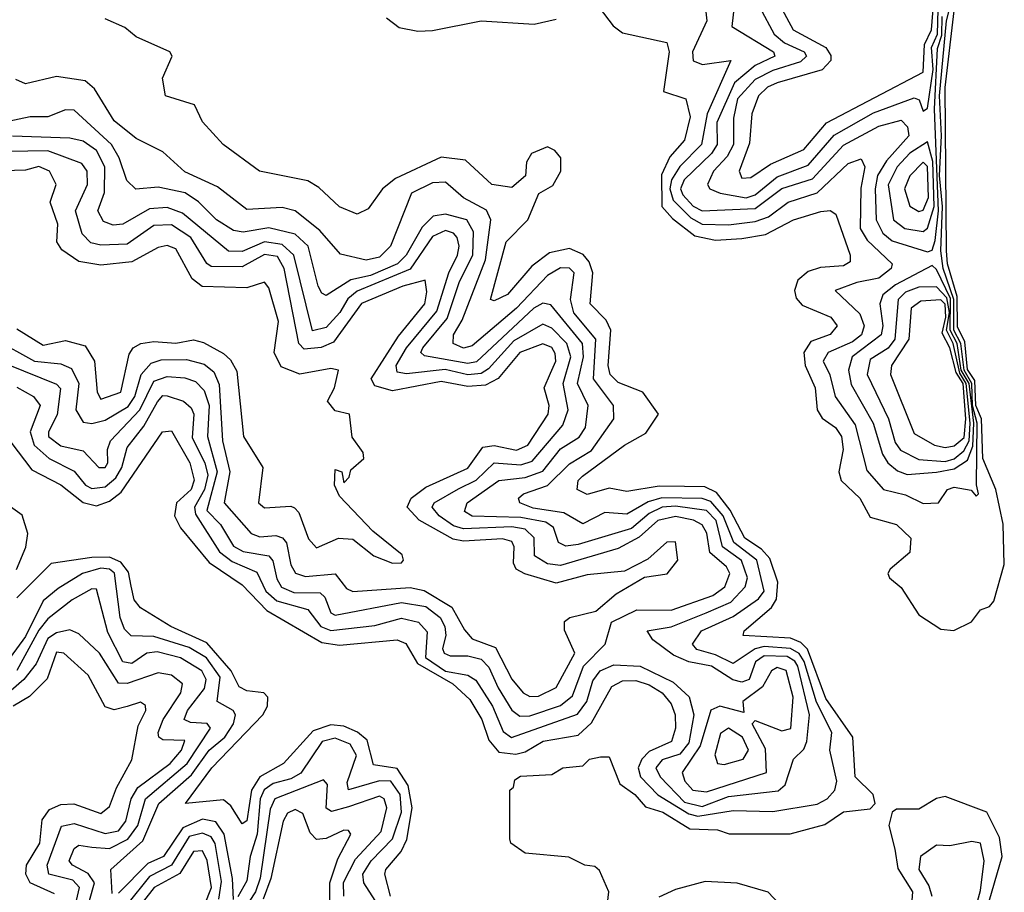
# Model space of a CAD drawing. Extents: x 2494106 to 2685573, y 758056 to 915185.
# Tile 491 of 507: x 2660432 to 2662658, y 882634 to 884608. Entities that reach past the tile are written whole.
import ezdxf

# ---------------------------------------------------------------- set-up
doc = ezdxf.new("R2010")
doc.units = 0

msp = doc.modelspace()

# ---------------------------------------------------------------- linework, layer by layer
at = {"layer": '0CON05XD'}
for points in [[(2662512.2, 884435), (2662528.1, 884605), (2662547.9, 884685)], [(2662048.6, 884645), (2662042.1, 884592.1), (2662136.7, 884535), (2662139.2, 884525), (2662095, 884504.1), (2662047.9, 884465), (2662008.4, 884375), (2662009.4, 884325), (2661996.4, 884305), (2661934.2, 884245), (2661926.2, 884225), (2661931.2, 884211.2), (2661955, 884185.9), (2661975, 884175.2), (2662095, 884180.3), (2662155, 884225.8), (2662225, 884247.8), (2662295, 884324), (2662375, 884366.4), (2662425, 884380), (2662439.4, 884365), (2662442.3, 884345), (2662391.9, 884288.1), (2662371.9, 884255), (2662366.3, 884225), (2662368.6, 884155), (2662383.5, 884125), (2662405, 884107.6), (2662485, 884082.1)], [(2661742.5, 884635), (2661773.8, 884593.8), (2661795, 884577.5), (2661895, 884555.8), (2661900.4, 884535), (2661887.8, 884445), (2661938.2, 884428.2), (2661948.1, 884388.1), (2661935.3, 884335), (2661902.3, 884297.7), (2661883.4, 884256.6), (2661883.9, 884185), (2661907.9, 884157.9), (2661958.5, 884118.5), (2662005, 884108.5), (2662065, 884112.5), (2662118.6, 884121.4), (2662181.9, 884155), (2662243.6, 884173.6), (2662265, 884175.6), (2662277.5, 884167.5), (2662309.6, 884075), (2662309.8, 884060.2), (2662295, 884050.6), (2662242.9, 884047.1), (2662215, 884037.7), (2662191.6, 884018.4), (2662184.3, 883995), (2662187.8, 883977.8), (2662201.5, 883961.5), (2662266.5, 883935), (2662280.4, 883915), (2662265, 883895.4), (2662220.6, 883879.4), (2662204.8, 883855), (2662208, 883825), (2662230.7, 883775), (2662235.3, 883725), (2662246.4, 883706.4), (2662276.9, 883685), (2662290.3, 883665), (2662294.3, 883635), (2662284.1, 883585), (2662289.3, 883565), (2662331.8, 883525), (2662355, 883482.5), (2662415, 883465.8), (2662447, 883435), (2662445, 883402.5), (2662400.4, 883365), (2662394.7, 883355), (2662399.2, 883345), (2662425, 883323.1), (2662465, 883261.1), (2662515, 883228.9), (2662544.3, 883225.7), (2662584.2, 883245.8), (2662605, 883272.5), (2662625, 883280), (2662635, 883292.5), (2662658.5, 883375), (2662656.2, 883466.2), (2662639.6, 883545), (2662610.3, 883615), (2662606.6, 883705), (2662594.3, 883735), (2662591.8, 883791.8), (2662575, 883816.2), (2662569, 883879), (2662552.9, 883912.9), (2662551.8, 883981.8), (2662530, 884055), (2662527.4, 884085), (2662525, 884454), (2662545, 884627.3)], [(2661983.3, 884625), (2661985.9, 884605), (2661953.2, 884535), (2661955, 884514.4), (2661975.9, 884505.9), (2662040, 884515), (2661986.3, 884395), (2661973.7, 884325), (2661924.5, 884275.5), (2661905.9, 884245), (2661901.8, 884225), (2661909.2, 884199.2), (2661949.2, 884159.2), (2661975, 884145.4), (2662035, 884143.8), (2662095, 884151.4), (2662125, 884162), (2662170, 884195), (2662235, 884215.6), (2662305, 884282), (2662335, 884292.9), (2662343.1, 884275), (2662333.7, 884226.3), (2662332.4, 884135), (2662348.5, 884108.5), (2662404.5, 884055), (2662402.7, 884045), (2662375, 884023), (2662325, 884013.3), (2662276.2, 883995), (2662332.1, 883942.1), (2662341.9, 883915), (2662335.7, 883895), (2662315, 883878.8), (2662260.4, 883855), (2662248.7, 883835), (2662264.2, 883804.2), (2662275.8, 883755), (2662321.5, 883691.5), (2662347.8, 883587.8), (2662385, 883544.6), (2662435, 883532.5), (2662475, 883513.3), (2662510, 883515), (2662530, 883545), (2662545, 883550), (2662583.6, 883543.6), (2662595, 883530), (2662600, 883535), (2662595.4, 883555.5), (2662597.1, 883695), (2662586.9, 883735), (2662584.7, 883785), (2662567.8, 883815), (2662559.8, 883875), (2662544.1, 883905), (2662544.3, 883974.3), (2662520.2, 884045), (2662514.7, 884084.7), (2662518.6, 884185), (2662512.2, 884255), (2662516.7, 884345), (2662512.2, 884435)], [(2662105.8, 884635), (2662138.1, 884575), (2662161.2, 884555), (2662205.7, 884535), (2662211, 884525), (2662197.7, 884512.3), (2662135, 884492.3), (2662095, 884472), (2662055, 884428.7), (2662046.2, 884385), (2662046.1, 884325), (2662031.7, 884298.3), (2662000.5, 884265), (2661987.5, 884235), (2661992.5, 884225), (2662015.7, 884215), (2662075, 884204.5)], [(2662150.7, 884640.7), (2662180.6, 884585), (2662254.8, 884544.8), (2662266.4, 884526.4), (2662266.1, 884515), (2662246.2, 884493.8), (2662144.6, 884465), (2662122.7, 884455), (2662102.9, 884435), (2662087.1, 884395), (2662082.1, 884327.9), (2662059.2, 884265), (2662065, 884249.4)], [(2662065, 884249.4), (2662085, 884250.7), (2662129.6, 884280.4), (2662205, 884313.8), (2662256, 884374), (2662475, 884488.7), (2662478.3, 884551.7), (2662493.9, 884585), (2662498.6, 884641.4)], [(2662075, 884204.5), (2662095, 884211.7), (2662145, 884252.3), (2662215, 884278.7), (2662273.7, 884346.4), (2662362.9, 884397.1), (2662455, 884430.8), (2662466, 884426), (2662475, 884400.8), (2662485, 884407.5), (2662497.6, 884495), (2662494, 884545), (2662507.1, 884575), (2662509.2, 884630.8)], [(2661751.2, 882525), (2661763.8, 882635), (2661743.3, 882683.3), (2661732.5, 882692.5), (2661710, 882695), (2661673.3, 882713.3), (2661575, 882722.5), (2661542.5, 882745), (2661540, 882755), (2661540, 882865), (2661548.3, 882871.7), (2661551.7, 882888.3), (2661563.9, 882896.1), (2661635, 882900), (2661660, 882915), (2661705, 882920), (2661720, 882935), (2661745, 882940), (2661765, 882940), (2661788.8, 882878.8), (2661822.5, 882855), (2661847.3, 882827.3), (2661886, 882815), (2661947.6, 882777.6), (2662010, 882775), (2662036.1, 882766.1), (2662174.2, 882765.8), (2662252.6, 882787.4), (2662295, 882815.8), (2662355, 882822.4), (2662366.1, 882835), (2662361.8, 882855), (2662321.3, 882895), (2662316.2, 882985), (2662255, 883072.5), (2662213.7, 883183.6), (2662198.6, 883198.6), (2662175, 883208.6), (2662068, 883215), (2662070, 883225), (2662132.2, 883277.8), (2662143.4, 883296.6), (2662146.5, 883335), (2662128.5, 883388.5), (2662109.7, 883409.7), (2662071.6, 883435), (2662038.4, 883498.4), (2662007.9, 883537.9), (2661980.8, 883550.8), (2661935, 883552), (2661877.6, 883552.4), (2661805, 883540), (2661765, 883547.6), (2661715, 883533.8), (2661692.5, 883545), (2661694.6, 883565), (2661704.6, 883575), (2661799.4, 883645), (2661847.7, 883672.4), (2661876.7, 883715), (2661840.6, 883765), (2661785, 883786.6), (2661767.1, 883805), (2661762.6, 883825), (2661768.6, 883905), (2661758.2, 883928.2), (2661722.2, 883965), (2661727.9, 884035), (2661719.8, 884059.8), (2661706.3, 884076.3), (2661675, 884090), (2661629.7, 884080.3), (2661589.9, 884050.1), (2661535, 883985.6), (2661505, 883971.4), (2661496.7, 883975), (2661532, 884105), (2661581.1, 884155), (2661605.4, 884214.5), (2661637.4, 884232.6), (2661655.3, 884264.7), (2661655.4, 884295), (2661642.1, 884312), (2661625, 884320), (2661589.5, 884305), (2661578.2, 884285), (2661575.7, 884254.3), (2661545, 884228.1), (2661499.2, 884235), (2661439.6, 884289.6), (2661385, 884296.9), (2661281.7, 884248.3), (2661252.5, 884225), (2661220, 884180), (2661195, 884168), (2661155, 884184.4), (2661108, 884228), (2661083, 884243.1), (2660973.8, 884265), (2660892, 884325), (2660845, 884376.2), (2660826.7, 884415), (2660761.2, 884435), (2660754.2, 884475), (2660776.2, 884525), (2660771.2, 884535), (2660695, 884568.9), (2660669.6, 884589.6), (2660625, 884609.4)], [(2661261.4, 884611.4), (2661289.8, 884589.8), (2661331.7, 884581.7), (2661365, 884582.9), (2661475, 884604.7), (2661595, 884597.6), (2661645, 884608.4)], [(2662485, 884082.1), (2662495, 884086.4), (2662501.9, 884108.1), (2662509.5, 884175), (2662500.6, 884405), (2662507.7, 884542.3), (2662517.1, 884572.9), (2662517.7, 884615)], [(2660411.7, 883651.7), (2660459.4, 883589.4), (2660525, 883555.8), (2660575, 883515.2), (2660605, 883507.8), (2660635, 883518.3), (2660661.4, 883538.6), (2660754.8, 883675.2), (2660775, 883677.5), (2660816.2, 883605), (2660826.3, 883566.3), (2660819.7, 883545), (2660786.5, 883515), (2660781.9, 883485), (2660795, 883458), (2660860.1, 883380.1), (2660935, 883329.1), (2660990.9, 883270.9), (2661115, 883198.6), (2661155, 883193), (2661285, 883204.7), (2661305, 883196.9), (2661331.2, 883151.3), (2661411.4, 883105), (2661450, 883070), (2661476.8, 883025), (2661492.4, 882977.6), (2661515, 882950.9), (2661554, 882946), (2661575, 882951.6), (2661615.8, 882975.8), (2661695, 882989), (2661725, 883017.2), (2661770.6, 883099.4), (2661795, 883112.1), (2661825, 883113.1), (2661855, 883103.3), (2661885, 883084.6), (2661905, 883060), (2661914.1, 883035), (2661914.7, 883004.7), (2661905.9, 882975), (2661855, 882952.3), (2661838.8, 882935), (2661830.5, 882915), (2661835.6, 882895), (2661875, 882854), (2661945, 882811.2), (2661965, 882805.8), (2662045, 882818.9), (2662135, 882816.6), (2662235, 882832.9), (2662257.5, 882845), (2662275, 882864.5), (2662280, 882885), (2662263.7, 882955), (2662268.1, 882995), (2662233.5, 883063.5), (2662205.6, 883155.6), (2662194.3, 883174.3), (2662175, 883185.3), (2662115, 883189.8), (2662095, 883184.4), (2662045, 883151.3), (2662005, 883171.2), (2661963, 883183), (2661953.5, 883195), (2661973.8, 883225), (2662045, 883257.7), (2662102.7, 883297.3), (2662115.5, 883315), (2662098.8, 883385), (2662046.4, 883425), (2662022.3, 883485), (2661995, 883517.7), (2661975, 883524.2), (2661883.8, 883526.2), (2661853, 883517), (2661805, 883489.1), (2661755, 883492.5), (2661705, 883467.2), (2661662.1, 883492.1), (2661592.9, 883502.9), (2661562.9, 883515), (2661560, 883525), (2661570.8, 883535), (2661625.7, 883554.3), (2661675, 883602.7), (2661725, 883633), (2661775.4, 883705), (2661774.7, 883735), (2661729.5, 883795), (2661734.5, 883885), (2661685, 883944.6), (2661677.2, 883975), (2661685.3, 884035), (2661675, 884045.9), (2661655, 884046.2), (2661625, 884028.8), (2661555.1, 883954.9), (2661455, 883869.5), (2661435, 883864.4), (2661412.3, 883875), (2661413, 883895), (2661432.2, 883927.8), (2661485.4, 884064.6), (2661496.8, 884155), (2661487, 884177), (2661435, 884204.7), (2661395, 884239.7), (2661365, 884238.9), (2661317.9, 884215), (2661270, 884095), (2661245, 884070.5), (2661215, 884063.3), (2661157, 884077), (2661110.5, 884130.5), (2661055, 884175.4), (2661025, 884182.8), (2660945, 884178.2), (2660879.3, 884229.3), (2660805, 884263.5), (2660755, 884308.6), (2660695, 884339.1), (2660645, 884378.9), (2660600.9, 884450.9), (2660579.4, 884469.4), (2660515, 884479.3), (2660445, 884462.2), (2660422.6, 884472.6)], [(2661594.7, 883955.3), (2661465, 883833.8), (2661445, 883829.7), (2661347, 883847), (2661339.2, 883855), (2661343, 883865), (2661398.3, 883931.7), (2661426.2, 884015), (2661456.1, 884075), (2661457.8, 884127.8), (2661442.7, 884155), (2661395, 884168), (2661366.7, 884163.3), (2661341.6, 884138.4), (2661305.6, 884075), (2661286.3, 884055), (2661225, 884029.3), (2661180.8, 884019.2), (2661125, 883983.9), (2661115, 883988.8), (2661106.8, 884005), (2661083.9, 884095), (2661055, 884122.6), (2660995, 884136.7), (2660937.3, 884127.3), (2660915, 884130.7), (2660876.8, 884155), (2660835.8, 884195.8), (2660805.7, 884215.7), (2660745, 884228.6), (2660694, 884224), (2660673.7, 884243.7), (2660656.2, 884295), (2660639, 884325), (2660555, 884402.9), (2660535, 884403.8), (2660495, 884388.2), (2660455, 884387.6), (2660395, 884374.8)], [(2660405, 883827.8), (2660515, 883783.3), (2660523.6, 883773.6), (2660516.3, 883713.7), (2660496.4, 883675), (2660497.1, 883665), (2660525, 883643.8), (2660575, 883632.2), (2660610.6, 883595), (2660625, 883594.7), (2660631.3, 883605), (2660630, 883635), (2660636.6, 883655), (2660703.6, 883725), (2660735, 883790), (2660765, 883800.3), (2660805, 883797.5), (2660828.9, 883788.9), (2660848.6, 883768.6), (2660860.3, 883735), (2660856.6, 883665), (2660877.9, 883585), (2660855, 883497.1), (2660886, 883466), (2660915, 883416.9), (2660936.9, 883405), (2660994.8, 883394.8), (2661003.8, 883383.8), (2661012.9, 883342.9), (2661023.9, 883323.9), (2661051.8, 883311.8), (2661110.9, 883310.9), (2661121.5, 883301.5), (2661135, 883265.6), (2661145, 883260.8), (2661295, 883289.3), (2661350.2, 883280.2), (2661382.8, 883255), (2661393.2, 883235), (2661395.2, 883214.8), (2661387.5, 883185), (2661391.5, 883175), (2661405, 883168.4), (2661445, 883168.5), (2661475, 883161.1), (2661492.9, 883142.9), (2661513.8, 883096.2), (2661545, 883046.1), (2661562.4, 883032.5), (2661585, 883033), (2661655, 883056.4), (2661681.9, 883078.2), (2661706.8, 883145), (2661755.7, 883195), (2661770, 883245), (2661827.1, 883272.9), (2661905, 883271.9), (2661998.9, 883305), (2662026.2, 883325), (2662037.6, 883355), (2662030.4, 883370.3), (2661992.5, 883402.5), (2661986, 883446), (2661975.1, 883465.1), (2661955.6, 883475.6), (2661915, 883483.9), (2661875, 883474.5), (2661832.9, 883437.1), (2661785, 883411.6), (2661655, 883373.2), (2661625, 883376.5), (2661595.9, 883395), (2661595.2, 883435.2), (2661574.9, 883454.9), (2661545, 883460.7), (2661435, 883456), (2661412.8, 883462.8), (2661380, 883485), (2661364.7, 883505), (2661368.7, 883515), (2661423.7, 883546.3), (2661464.2, 883565.8), (2661504.8, 883605.1), (2661565, 883600.5), (2661590.7, 883609.3), (2661659.9, 883690.1), (2661671.7, 883725), (2661660.5, 883785), (2661677.9, 883845), (2661668.8, 883875), (2661635, 883909.6), (2661615, 883918.8), (2661549.1, 883880.9), (2661492.2, 883817.8), (2661475, 883806.9), (2661445, 883803.9), (2661393.6, 883816.4), (2661306.5, 883806.5), (2661285, 883810.4), (2661282.8, 883825), (2661306.4, 883865), (2661375, 883948.4), (2661402, 884035), (2661421.9, 884075), (2661425.9, 884095), (2661421.1, 884115), (2661412.7, 884125), (2661395, 884130.6), (2661365, 884117), (2661315, 884043.6), (2661195, 883993.3), (2661174, 883975.9), (2661155.4, 883945.4), (2661125, 883911.6), (2661093.6, 883903.6), (2661051.4, 884075), (2661025, 884099.3), (2660985, 884105.1), (2660935, 884083), (2660904.2, 884084.2), (2660799.7, 884169.7), (2660765, 884183.1), (2660725, 884179.8), (2660665, 884144.7), (2660643, 884143.1), (2660621.2, 884151.2), (2660608.4, 884175), (2660623.2, 884216.8), (2660624.1, 884275), (2660605, 884311.4), (2660575, 884333), (2660545, 884339.8), (2660415, 884343.9)], [(2662475, 884128.1), (2662485, 884135.8), (2662499.7, 884185), (2662497.1, 884287.1), (2662485, 884331.1), (2662445, 884305.5), (2662416.3, 884275), (2662396, 884234), (2662408.2, 884155), (2662433.5, 884135), (2662475, 884128.1)], [(2660374.7, 883885), (2660465, 883835.5), (2660525, 883829.5), (2660548.6, 883818.6), (2660565.2, 883785), (2660558.2, 883725), (2660575, 883697.2), (2660595, 883693.8), (2660625, 883701.7), (2660677.2, 883732.8), (2660692.3, 883755), (2660706.2, 883805), (2660729, 883831), (2660751.9, 883838.1), (2660809.2, 883839.2), (2660848.7, 883828.7), (2660870.8, 883810.8), (2660882.5, 883782.5), (2660890.2, 883655), (2660906.8, 883585), (2660894.4, 883515), (2660955, 883445.3), (2660975, 883437.9), (2661010.8, 883440.8), (2661025.9, 883435.9), (2661035, 883424.4), (2661044.8, 883374.8), (2661055.6, 883355.6), (2661077.8, 883347.8), (2661145, 883354), (2661171, 883321), (2661185, 883314.3), (2661315, 883322.9), (2661346.7, 883316.7), (2661408.9, 883278.9), (2661437.3, 883227.3), (2661455, 883207.2), (2661507.8, 883187.8), (2661545, 883116.2), (2661570.4, 883085), (2661585, 883076.3), (2661605, 883077.1), (2661645, 883097.3), (2661686.9, 883175), (2661663.5, 883226.5), (2661663.9, 883246.1), (2661676, 883255), (2661735, 883270), (2661780.9, 883309.1), (2661845, 883346.7), (2661895.8, 883354.2), (2661920, 883385), (2661915, 883426.2), (2661895, 883425.8), (2661852.5, 883387.5), (2661799.8, 883360.2), (2661715, 883352.2), (2661645, 883333.1), (2661573.8, 883353.8), (2661554.8, 883364.8), (2661548.4, 883378.4), (2661550.3, 883415), (2661545, 883427.2), (2661523.2, 883433.2), (2661435, 883428.2), (2661412.3, 883432.3), (2661335, 883475.6), (2661308.2, 883505), (2661317.3, 883525), (2661349.9, 883550.1), (2661445, 883593.4), (2661479.4, 883640.6), (2661505, 883644.4), (2661555, 883634.1), (2661580.6, 883645), (2661627, 883715), (2661629.3, 883735), (2661617.9, 883775), (2661631.8, 883808.2), (2661643.9, 883835), (2661642.4, 883852.5), (2661635, 883865.8), (2661615, 883874.3), (2661562.8, 883855), (2661513.9, 883796.1), (2661485, 883780.6), (2661445, 883777.6), (2661385, 883789.5), (2661275, 883768.3), (2661235, 883779.5), (2661226.3, 883795), (2661288.2, 883891.8), (2661347.7, 883965), (2661352.2, 883992.2), (2661348.5, 884018.5), (2661297.8, 884005), (2661205, 883965.6), (2661141.5, 883878.5), (2661113.8, 883866.2), (2661075, 883862.6), (2661062.6, 883875), (2661029.6, 884045), (2661015, 884071.9), (2660985, 884076.1), (2660935, 884048.8), (2660865, 884049.5), (2660855, 884056.2), (2660819, 884115), (2660775, 884143.7), (2660735, 884142.4), (2660675, 884099.8), (2660615, 884097.6), (2660592.5, 884102.5), (2660573.1, 884123.1), (2660557.8, 884175), (2660585.2, 884235), (2660584.1, 884265), (2660572.5, 884282.5), (2660495, 884311.2), (2660405, 884309.8)], [(2661275, 883378), (2661295, 883378.8), (2661300, 883385), (2661296.8, 883396.8), (2661230.3, 883450.3), (2661155, 883530), (2661143.3, 883555), (2661145, 883590), (2661160, 883585), (2661165, 883560), (2661177, 883573), (2661180.7, 883589.3), (2661210, 883615), (2661208.3, 883628.3), (2661183.6, 883663.6), (2661177.5, 883715), (2661145, 883722.5), (2661127.5, 883745), (2661143.3, 883775), (2661152.5, 883815), (2661135, 883818.6), (2661065, 883805.6), (2661022.6, 883822.6), (2661007.5, 883855), (2661016.9, 883925), (2660995, 884001.2), (2660985, 884014), (2660945, 884001.1), (2660844, 884004), (2660821.7, 884021.7), (2660785, 884089.4), (2660765, 884097.1), (2660745, 884092.5), (2660685, 884059.6), (2660615, 884052.1), (2660565, 884060.8), (2660527, 884087), (2660515.5, 884105), (2660517.7, 884145), (2660500.4, 884195), (2660514.4, 884235), (2660498.9, 884265), (2660475, 884275.3), (2660445, 884267.5), (2660395, 884265.9)], [(2662465, 884173.5), (2662475, 884176.6), (2662487.2, 884205), (2662485, 884275.6), (2662475, 884285.2), (2662445, 884254.5), (2662432.8, 884225), (2662445, 884185.6), (2662465, 884173.5)], [(2662439, 883579), (2662505, 883584.1), (2662545, 883591.5), (2662575, 883611.5), (2662587.4, 883642.6), (2662589.3, 883695), (2662578.8, 883785), (2662561.2, 883815), (2662551.6, 883875), (2662535.9, 883905), (2662537.1, 883977.1), (2662505, 884042.4), (2662495, 884051.9), (2662412.1, 884007.8), (2662384.1, 883985), (2662376.6, 883965), (2662384, 883915), (2662380, 883895), (2662314.7, 883845), (2662306.4, 883815), (2662312.4, 883782.4), (2662362.2, 883695), (2662383, 883625), (2662395.2, 883605.2), (2662416.9, 883586.9), (2662439, 883579)], [(2662525, 883607.9), (2662545, 883614.4), (2662567.3, 883632.7), (2662579, 883655), (2662581.5, 883695), (2662572.3, 883785), (2662557.9, 883808), (2662543.1, 883875), (2662527.7, 883905), (2662534.6, 883945), (2662528.4, 883978.4), (2662505, 884003.3), (2662465, 884002.8), (2662435, 883991.6), (2662418.1, 883975), (2662410.9, 883885), (2662395.5, 883864.5), (2662355, 883839.3), (2662348.1, 883805), (2662396.6, 883705), (2662411.5, 883651.5), (2662423.8, 883633.8), (2662465, 883612.9), (2662525, 883607.9)], [(2662525, 883639.6), (2662545, 883643.6), (2662567.5, 883662.5), (2662571.7, 883705), (2662565.1, 883785), (2662549.3, 883809.3), (2662535, 883865.2), (2662518.2, 883898.2), (2662526.5, 883935), (2662525, 883964.3), (2662515, 883974), (2662469.4, 883970.6), (2662448.2, 883955), (2662442.7, 883885), (2662403, 883825), (2662401.1, 883805), (2662455, 883671.5), (2662500.6, 883645), (2662525, 883639.6)], [(2660425, 883776.1), (2660462.9, 883755), (2660478, 883735), (2660455.2, 883675), (2660464.3, 883645), (2660498, 883615), (2660555, 883586.4), (2660580.3, 883555), (2660595, 883546.8), (2660625, 883551.1), (2660649.1, 883570.9), (2660662.6, 883595), (2660675, 883639.6), (2660712.2, 883687.8), (2660743.1, 883743.1), (2660755, 883757.3), (2660765, 883757.1), (2660801.9, 883745), (2660819.6, 883729.6), (2660825.2, 883715), (2660822, 883662), (2660850.4, 883605), (2660857.1, 883577.1), (2660849.3, 883545), (2660826.6, 883505), (2660829.1, 883489.1), (2660883.8, 883403.8), (2660912.1, 883382.2), (2660968, 883358), (2660988.5, 883315), (2661012.9, 883292.9), (2661083.2, 883273.2), (2661112.4, 883235), (2661135, 883225.8), (2661235, 883237.5), (2661295, 883253.5), (2661333.6, 883245), (2661352.8, 883222.8), (2661349.5, 883165), (2661395, 883133.6), (2661444.8, 883124.8), (2661463.6, 883113.6), (2661500.7, 883055), (2661525, 882997.3), (2661543.6, 882983.6), (2661693, 883037), (2661714.1, 883065), (2661728.1, 883111.9), (2661744.3, 883135), (2661775, 883148.3), (2661835, 883145.5), (2661909.3, 883109.3), (2661945.9, 883075.9), (2661956.5, 883035), (2661945, 882972.2), (2661925, 882946.5), (2661885, 882933.4), (2661870.3, 882915), (2661880.5, 882895), (2661935, 882837.8), (2661975, 882827.6), (2662035, 882850.6), (2662146.9, 882863.1), (2662163, 882877), (2662181.9, 882935), (2662205, 882957.3), (2662211.6, 882975), (2662217.8, 883035), (2662191.2, 883145), (2662185, 883156.9), (2662167.2, 883167.2), (2662115, 883169), (2662095.9, 883155), (2662081.8, 883115), (2662065, 883109.4), (2662044.4, 883114.4), (2661996.1, 883145), (2661945, 883155.1), (2661910.4, 883170.4), (2661863.8, 883205), (2661850.6, 883225), (2661905, 883234.4), (2661984.4, 883265.6), (2662039.7, 883290.3), (2662072.1, 883325), (2662077.8, 883345), (2662064.3, 883384.3), (2662021.1, 883415), (2662006.7, 883475), (2661985, 883497.6), (2661915, 883507.4), (2661885, 883505.1), (2661855, 883490.8), (2661815, 883457), (2661695, 883420.2), (2661666.8, 883416.8), (2661650.4, 883425), (2661639.2, 883459.2), (2661621.3, 883471.3), (2661565, 883481.9), (2661455, 883484.8), (2661437.9, 883495), (2661444, 883515), (2661515, 883565.2), (2661575, 883572.2), (2661615, 883586.4), (2661655, 883636.8), (2661696.8, 883663.2), (2661711.6, 883685), (2661717, 883735), (2661693.4, 883785), (2661706.5, 883845), (2661704.8, 883875), (2661632.9, 883962.9), (2661615, 883966.7), (2661594.7, 883955.3)], [(2660425, 883908.2), (2660485, 883871.6), (2660535, 883881.6), (2660579.9, 883869.9), (2660601.1, 883835), (2660607.1, 883765), (2660615, 883749.4), (2660660, 883765), (2660679.1, 883850.9), (2660688.5, 883865), (2660705.2, 883874.8), (2660735, 883879.5), (2660785, 883875.9), (2660825, 883883.4), (2660847.6, 883877.6), (2660892.3, 883852.3), (2660908.2, 883838.2), (2660922.5, 883812.5), (2660937.5, 883665), (2660981.4, 883595), (2660971.4, 883515), (2660985, 883503.1), (2661045, 883507.5), (2661053.3, 883503.3), (2661062.6, 883492.6), (2661085, 883433.3), (2661102.7, 883412.7), (2661152.5, 883435), (2661185, 883432.9), (2661232.5, 883395), (2661275, 883378)], [(2660424.1, 883364.1), (2660445.3, 883414.7), (2660449.7, 883445), (2660437.1, 883487.2), (2660395, 883516.7)], [(2661270.2, 882625), (2661257.2, 882675), (2661259.7, 882685), (2661294.2, 882725.8), (2661306.9, 882753.1), (2661319, 882825), (2661310.3, 882875), (2661285, 882913.8), (2661231.8, 882921.8), (2661217.8, 882977.8), (2661195.9, 882995.9), (2661165, 883009.5), (2661135, 883012.6), (2661095, 882999), (2661028, 882925), (2660974.7, 882895.3), (2660956.2, 882865), (2660945, 882795.6), (2660935, 882788.6), (2660909, 882829), (2660892.8, 882842.7), (2660806.7, 882835), (2660866.1, 882915), (2660981.4, 883035), (2660991.8, 883055), (2660992.5, 883075), (2660984, 883085), (2660945, 883089.8), (2660928.3, 883098.3), (2660909.6, 883135), (2660855, 883198), (2660773.5, 883235), (2660705, 883277.2), (2660690.3, 883295), (2660683.7, 883326.3), (2660677.9, 883357.9), (2660660.7, 883380.7), (2660635, 883391.5), (2660595, 883391.3), (2660502.5, 883377.5), (2660425, 883300)], [(2660640.8, 882630.8), (2660637.9, 882685), (2660709.9, 882750.1), (2660746.5, 882835), (2660820.4, 882899.6), (2660860.2, 882955), (2660895.6, 882985), (2660915.2, 883015), (2660920, 883035), (2660914.6, 883045), (2660878.2, 883065), (2660885, 883120.6), (2660854, 883164), (2660815, 883187.8), (2660735, 883212.7), (2660683.6, 883213.6), (2660668.8, 883228.8), (2660659, 883255), (2660645.9, 883355.9), (2660634.4, 883364.4), (2660615, 883367), (2660574, 883355), (2660518.7, 883321.3), (2660485, 883292.9), (2660445, 883212.1), (2660395.7, 883145)], [(2660589.8, 882615), (2660600.5, 882655), (2660586.4, 882676.4), (2660551.1, 882695), (2660543.4, 882705), (2660555, 882732.5), (2660565, 882740.7), (2660595, 882736), (2660635, 882733), (2660676.2, 882753.8), (2660698.7, 882785), (2660716.2, 882845), (2660810.4, 882925), (2660863.5, 883005), (2660855.6, 883015.7), (2660818, 883018), (2660803.8, 883025), (2660811.1, 883045), (2660849.6, 883095), (2660853.1, 883115), (2660843.2, 883135), (2660795, 883164.1), (2660742.2, 883177.8), (2660719.5, 883175), (2660685, 883151.1), (2660665, 883154.7), (2660631.2, 883221.2), (2660605, 883319.2), (2660595, 883320), (2660550.4, 883295), (2660495, 883252), (2660475, 883226.7), (2660425, 883135.6)], [(2660560.2, 882615), (2660566.8, 882645), (2660551.5, 882661.5), (2660497.5, 882675), (2660493.8, 882695), (2660526.4, 882783.6), (2660555, 882789.6), (2660625, 882767.1), (2660655, 882773), (2660671.8, 882795), (2660683.5, 882845), (2660699, 882871), (2660771.6, 882925), (2660797.5, 882955), (2660805, 882976.8), (2660755, 882978.8), (2660746.2, 882985), (2660744.8, 882995), (2660756.2, 883025), (2660795.7, 883085), (2660800, 883105), (2660775, 883124.7), (2660745, 883130.3), (2660675, 883106), (2660655, 883106.6), (2660612, 883175), (2660565, 883218.5), (2660545, 883227.3), (2660515, 883221), (2660495, 883207.9), (2660469.1, 883150.9), (2660441.1, 883115), (2660395.1, 883074.9)], [(2660510.1, 882630.1), (2660455.5, 882655.5), (2660445.3, 882675), (2660447.2, 882695), (2660477.4, 882745), (2660482.2, 882797.8), (2660499.3, 882820.7), (2660525, 882832.6), (2660553.8, 882833.8), (2660615, 882811.8), (2660635, 882827.5), (2660650.3, 882869.7), (2660685, 882933.3), (2660699.4, 883010.6), (2660716.7, 883045), (2660716.2, 883056.2), (2660705, 883064), (2660675, 883054.3), (2660645, 883046.2), (2660625, 883053.3), (2660586.4, 883125), (2660531.4, 883175), (2660515, 883177.3), (2660493.5, 883116.5), (2660453.5, 883076.5), (2660416.9, 883055)], [(2661985, 882861.3), (2662120.7, 882905), (2662118.2, 882958.2), (2662088, 883015), (2662095, 883022), (2662155, 882998.8), (2662175.6, 883004.4), (2662181, 883075), (2662165, 883135.8), (2662145, 883141.9), (2662131.8, 883135), (2662111.5, 883098.5), (2662067.1, 883065), (2662069.6, 883040.5), (2662015, 883054.7), (2661995, 883045.5), (2661970.4, 882965), (2661929.7, 882905), (2661936.3, 882885), (2661954, 882865), (2661985, 882861.3)], [(2662025, 882923.1), (2662068.1, 882935), (2662080.3, 882955), (2662066, 882985), (2662035, 883004.7), (2662016.7, 882993.3), (2662004.1, 882945), (2662010, 882925), (2662025, 882923.1)], [(2661235.9, 882615), (2661210.3, 882655), (2661207.8, 882675), (2661226.5, 882705), (2661275.1, 882754.9), (2661295.4, 882815), (2661292, 882855), (2661270.9, 882885), (2661245, 882886), (2661175, 882865.6), (2661172.5, 882882.5), (2661193.2, 882943.2), (2661179.2, 882969.2), (2661145, 882982.5), (2661115.4, 882975), (2661067.1, 882902.9), (2661045, 882890.3), (2661005, 882879.8), (2660984.4, 882865.7), (2660975.1, 882844.9), (2660968.5, 882765), (2660952.5, 882715), (2660945, 882660), (2660925, 882623.8)], [(2661164.8, 882624.9), (2661164.2, 882655.8), (2661191.1, 882708.9), (2661248.8, 882771.2), (2661262.1, 882825), (2661255.8, 882845), (2661245, 882851.4), (2661175, 882827.4), (2661136.8, 882816.8), (2661125, 882824.4), (2661127.7, 882877.7), (2661118.4, 882888.4), (2661008.6, 882845), (2660998.1, 882821.9), (2660975.4, 882665.4), (2660965.1, 882635), (2660925, 882573.5)], [(2662567.1, 882417.1), (2662653.4, 882715), (2662647.9, 882757.9), (2662619.2, 882815), (2662525, 882850.7), (2662505, 882845.7), (2662465, 882821.9), (2662415, 882821.8), (2662404.7, 882815.3), (2662397.5, 882785), (2662411.2, 882731.2), (2662417.4, 882687.4), (2662450.8, 882635), (2662446.2, 882575)], [(2661132.9, 882565), (2661133.1, 882655), (2661150.9, 882709.1), (2661180.8, 882765), (2661175, 882773.8), (2661165, 882774.4), (2661125, 882755.4), (2661103, 882753.1), (2661088.2, 882768.2), (2661072.2, 882812.2), (2661055, 882820.9), (2661037.1, 882812.9), (2661027.5, 882795), (2660999.9, 882665), (2660981.9, 882618.1)], [(2660915, 882617.5), (2660913, 882665), (2660893.7, 882765), (2660875, 882793), (2660845, 882799.5), (2660800.2, 882779.8), (2660757.1, 882715), (2660721.3, 882698.7), (2660655, 882632)], [(2660881.7, 882618.3), (2660888, 882658), (2660874, 882744), (2660865, 882759.3), (2660845, 882767.7), (2660815, 882759.8), (2660775, 882695.5), (2660725, 882669.2), (2660673, 882605)], [(2660817.6, 882525), (2660865.1, 882645), (2660855.9, 882705.9), (2660845, 882727.6), (2660825, 882725.8), (2660793.4, 882676.6), (2660736.1, 882645), (2660687.4, 882582.5)], [(2662549.6, 882435), (2662605, 882637.5), (2662613.2, 882705), (2662604.3, 882745), (2662585, 882748.4), (2662535, 882738.6), (2662505, 882740.6), (2662468.6, 882715), (2662465.4, 882685), (2662488.1, 882648.1), (2662494.5, 882625)], [(2662173, 882583), (2662124.4, 882634.4), (2662054.2, 882654.2), (2661981.7, 882658.3), (2661915, 882640), (2661877.3, 882622.7)]]:
    msp.add_lwpolyline(points, dxfattribs=at)

doc.saveas('drawing.dxf')
